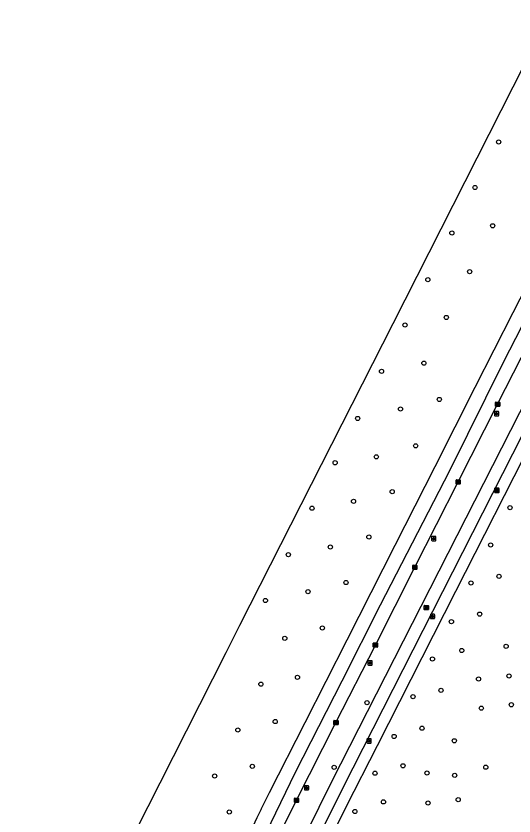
# Model space of a CAD drawing. Extents: x 161477 to 163040, y 383680 to 384868.
# Drawn here: x 161516.1 to 161633, y 384378 to 384565.8 of the extents above; entities that cross this region are included whole.
import ezdxf

# ---------------------------------------------------------------- set-up
doc = ezdxf.new("R2010")
doc.units = 0
for name, color, linetype in [('IMGEO_Boom', 7, 'Continuous'), ('IMGEO_Fietspad_gesloten', 7, 'Continuous'), ('IMGEO_Kolk', 7, 'Continuous'), ('IMGEO_Lichtpunt', 7, 'Continuous'), ('IMGEO_Rijbaan_lokaal_gesloten', 7, 'Continuous'), ('IMGEO_Rioolput', 7, 'Continuous'), ('IMGEO_Voetpad_open', 7, 'Continuous')]:
    doc.layers.add(name, color=color, linetype=linetype)

msp = doc.modelspace()

# ---------------------------------------------------------------- linework, layer by layer
at = {"layer": 'IMGEO_Boom'}
for centre in [(161629.41, 384536.26), (161623.86, 384525.58), (161627.99, 384516.59), (161618.43, 384514.88), (161622.59, 384505.81), (161612.79, 384503.94), (161617.12, 384495.07), (161607.41, 384493.28), (161611.86, 384484.34), (161601.92, 384482.43), (161615.48, 384475.82), (161606.37, 384473.56), (161596.31, 384471.36), (161609.91, 384464.93), (161600.68, 384462.35), (161591.02, 384460.96), (161604.43, 384454.18), (161595.35, 384451.9), (161585.6, 384450.28), (161632.08, 384450.42), (161598.95, 384443.53), (161589.91, 384441.18), (161627.53, 384441.67), (161580.04, 384439.39), (161629.48, 384434.3), (161593.57, 384432.84), (161622.92, 384432.74), (161584.64, 384430.71), (161574.67, 384428.62), (161624.96, 384425.43), (161618.32, 384423.67), (161588.03, 384422.18), (161579.2, 384419.74), (161620.75, 384416.89), (161631.16, 384417.87), (161613.86, 384414.9), (161582.17, 384410.57), (161624.69, 384410.19), (161631.82, 384410.91), (161573.6, 384408.98), (161615.88, 384407.52), (161609.32, 384406.03), (161598.49, 384404.63), (161632.4, 384404.15), (161625.34, 384403.35), (161576.96, 384400.2), (161568.18, 384398.23), (161611.41, 384398.64), (161604.87, 384396.71), (161619.02, 384395.69), (161571.58, 384389.68), (161590.79, 384389.46), (161606.94, 384389.82), (161626.39, 384389.49), (161562.73, 384387.41), (161600.38, 384388.07), (161612.6, 384388.12), (161619.1, 384387.59), (161602.36, 384381.35), (161612.82, 384381.07), (161619.92, 384381.88), (161566.18, 384378.99), (161595.66, 384379.09)]:
    msp.add_circle(centre, 0.489, dxfattribs=at)
at = {"layer": 'IMGEO_Fietspad_gesloten'}
for points in [[(161669.99, 384542.69), (161590.2, 384386.09), (161581.16, 384367.81)], [(161583.89, 384366.56), (161592.88, 384384.7), (161672.6, 384541.38)]]:
    msp.add_lwpolyline(points, dxfattribs=at)
at = {"layer": 'IMGEO_Kolk'}
for p, q in [((161628.65, 384474.27), (161628.65, 384475.12)), ((161628.73, 384475.2), (161629.58, 384475.2)), ((161629.58, 384474.2), (161628.73, 384474.2)), ((161629.14, 384474.98), (161629.16, 384474.98)), ((161629.16, 384474.42), (161629.14, 384474.42)), ((161629.65, 384475.12), (161629.65, 384474.27)), ((161619.41, 384456.03), (161619.41, 384456.88)), ((161619.48, 384456.96), (161620.33, 384456.96)), ((161619.89, 384456.73), (161619.92, 384456.73)), ((161620.41, 384456.88), (161620.41, 384456.03)), ((161620.33, 384455.95), (161619.48, 384455.95)), ((161619.92, 384456.18), (161619.89, 384456.18)), ((161609.24, 384436), (161609.24, 384436.85)), ((161609.31, 384436.93), (161610.17, 384436.93)), ((161609.73, 384436.7), (161609.75, 384436.7)), ((161609.75, 384436.15), (161609.73, 384436.15)), ((161610.24, 384436.85), (161610.24, 384436)), ((161610.17, 384435.92), (161609.31, 384435.92)), ((161599.98, 384417.73), (161599.98, 384418.58)), ((161600.06, 384418.66), (161600.91, 384418.66)), ((161600.91, 384417.66), (161600.06, 384417.66)), ((161600.47, 384418.44), (161600.5, 384418.44)), ((161600.49, 384417.88), (161600.47, 384417.88)), ((161600.98, 384418.58), (161600.98, 384417.73)), ((161590.72, 384399.54), (161590.72, 384400.39)), ((161590.79, 384400.46), (161591.65, 384400.46)), ((161591.72, 384400.39), (161591.72, 384399.54)), ((161591.65, 384399.46), (161590.79, 384399.46)), ((161591.23, 384399.68), (161591.2, 384399.68)), ((161591.21, 384400.24), (161591.23, 384400.24)), ((161581.46, 384381.31), (161581.46, 384382.17)), ((161581.53, 384382.24), (161582.39, 384382.24)), ((161581.95, 384382.02), (161581.97, 384382.02)), ((161582.46, 384382.17), (161582.46, 384381.31)), ((161582.39, 384381.24), (161581.53, 384381.24)), ((161581.97, 384381.46), (161581.94, 384381.46))]:
    msp.add_line(p, q, dxfattribs=at)
for points in [[(161628.65, 384474.27), (161628.65, 384475.12)], [(161628.73, 384475.2), (161629.58, 384475.2)], [(161629.58, 384474.2), (161628.73, 384474.2)], [(161628.97, 384474.9), (161629.1, 384474.9), (161629.1, 384474.75), (161629.22, 384474.9), (161629.39, 384474.9), (161629.24, 384474.75), (161629.4, 384474.5), (161629.24, 384474.5), (161629.16, 384474.66), (161629.1, 384474.59), (161629.1, 384474.5), (161628.97, 384474.5), (161628.97, 384474.9)], [(161629.65, 384475.12), (161629.65, 384474.27)], [(161619.41, 384456.03), (161619.41, 384456.88)], [(161619.48, 384456.96), (161620.33, 384456.96)], [(161619.73, 384456.65), (161619.85, 384456.65), (161619.85, 384456.5), (161619.98, 384456.65), (161620.14, 384456.65), (161620, 384456.5), (161620.15, 384456.25), (161620, 384456.25), (161619.91, 384456.42), (161619.85, 384456.35), (161619.85, 384456.25), (161619.73, 384456.25), (161619.73, 384456.65)], [(161620.41, 384456.88), (161620.41, 384456.03)], [(161620.33, 384455.95), (161619.48, 384455.95)], [(161609.24, 384436), (161609.24, 384436.85)], [(161609.31, 384436.93), (161610.17, 384436.93)], [(161609.56, 384436.62), (161609.68, 384436.62), (161609.68, 384436.47), (161609.81, 384436.62), (161609.98, 384436.62), (161609.83, 384436.47), (161609.98, 384436.22), (161609.83, 384436.22), (161609.75, 384436.39), (161609.68, 384436.32), (161609.68, 384436.22), (161609.56, 384436.22), (161609.56, 384436.62)], [(161610.24, 384436.85), (161610.24, 384436)], [(161610.17, 384435.92), (161609.31, 384435.92)], [(161599.98, 384417.73), (161599.98, 384418.58)], [(161600.06, 384418.66), (161600.91, 384418.66)], [(161600.91, 384417.66), (161600.06, 384417.66)], [(161600.3, 384418.36), (161600.43, 384418.36), (161600.43, 384418.2), (161600.56, 384418.36), (161600.72, 384418.36), (161600.57, 384418.21), (161600.73, 384417.96), (161600.57, 384417.96), (161600.49, 384418.12), (161600.43, 384418.05), (161600.43, 384417.96), (161600.3, 384417.96), (161600.3, 384418.36)], [(161600.98, 384418.58), (161600.98, 384417.73)], [(161590.72, 384399.54), (161590.72, 384400.39)], [(161590.79, 384400.46), (161591.65, 384400.46)], [(161591.72, 384400.39), (161591.72, 384399.54)], [(161591.65, 384399.46), (161590.79, 384399.46)], [(161591.04, 384400.16), (161591.16, 384400.16), (161591.16, 384400.01), (161591.29, 384400.16), (161591.46, 384400.16), (161591.31, 384400.01), (161591.46, 384399.76), (161591.31, 384399.76), (161591.23, 384399.93), (161591.16, 384399.86), (161591.16, 384399.76), (161591.04, 384399.76), (161591.04, 384400.16)], [(161581.46, 384381.31), (161581.46, 384382.17)], [(161581.53, 384382.24), (161582.39, 384382.24)], [(161581.78, 384381.94), (161581.9, 384381.94), (161581.9, 384381.79), (161582.03, 384381.94), (161582.2, 384381.94), (161582.05, 384381.79), (161582.2, 384381.54), (161582.05, 384381.54), (161581.97, 384381.7), (161581.9, 384381.64), (161581.9, 384381.54), (161581.78, 384381.54), (161581.78, 384381.94)], [(161582.46, 384382.17), (161582.46, 384381.31)], [(161582.39, 384381.24), (161581.53, 384381.24)]]:
    msp.add_lwpolyline(points, dxfattribs=at)
for centre, start, end in [((161628.73, 384475.12), 91.552, 178.448), ((161628.73, 384475.12), 91.552, 178.448), ((161628.73, 384474.27), 181.552, 268.448), ((161628.73, 384474.27), 181.552, 268.448), ((161629.58, 384475.12), 1.552, 88.448), ((161629.58, 384475.12), 1.552, 88.448), ((161629.58, 384474.27), 271.552, 358.448), ((161629.58, 384474.27), 271.552, 358.448), ((161619.48, 384456.88), 91.552, 178.448), ((161619.48, 384456.88), 91.552, 178.448), ((161620.33, 384456.88), 1.552, 88.448), ((161620.33, 384456.88), 1.552, 88.448), ((161619.48, 384456.03), 181.552, 268.448), ((161619.48, 384456.03), 181.552, 268.448), ((161620.33, 384456.03), 271.552, 358.448), ((161620.33, 384456.03), 271.552, 358.448), ((161609.32, 384436.85), 91.552, 178.448), ((161609.32, 384436.85), 91.552, 178.448), ((161609.32, 384436), 181.552, 268.448), ((161609.32, 384436), 181.552, 268.448), ((161610.16, 384436.85), 1.552, 88.448), ((161610.16, 384436.85), 1.552, 88.448), ((161610.16, 384436), 271.552, 358.448), ((161610.16, 384436), 271.552, 358.448), ((161600.06, 384418.58), 91.552, 178.448), ((161600.06, 384418.58), 91.552, 178.448), ((161600.06, 384417.73), 181.552, 268.448), ((161600.06, 384417.73), 181.552, 268.448), ((161600.91, 384418.58), 1.552, 88.448), ((161600.91, 384418.58), 1.552, 88.448), ((161600.91, 384417.73), 271.552, 358.448), ((161600.91, 384417.73), 271.552, 358.448), ((161590.8, 384400.39), 91.552, 178.448), ((161590.8, 384400.39), 91.552, 178.448), ((161591.64, 384400.39), 1.552, 88.448), ((161591.64, 384400.39), 1.552, 88.448), ((161590.8, 384399.54), 181.552, 268.448), ((161590.8, 384399.54), 181.552, 268.448), ((161591.64, 384399.54), 271.552, 358.448), ((161591.64, 384399.54), 271.552, 358.448), ((161581.54, 384382.16), 91.552, 178.448), ((161581.54, 384382.16), 91.552, 178.448), ((161582.38, 384382.16), 1.552, 88.448), ((161582.38, 384382.16), 1.552, 88.448), ((161581.54, 384381.31), 181.552, 268.448), ((161581.54, 384381.31), 181.552, 268.448), ((161582.38, 384381.31), 271.552, 358.448), ((161582.38, 384381.31), 271.552, 358.448)]:
    msp.add_arc(centre, 0.0765, start, end, dxfattribs=at)
for centre, major_axis, ratio, start_param, end_param in [((161629.14, 384474.7), (-0.387, 0.002), 0.722429, 4.712389, 7.853982), ((161629.16, 384474.7), (-0.39, 0.002), 0.717154, 1.570796, 4.712389), ((161619.89, 384456.45), (-0.387, 0.002), 0.722429, 4.712389, 7.853982), ((161619.92, 384456.45), (-0.39, 0.002), 0.717154, 1.570796, 4.712389), ((161609.73, 384436.42), (-0.387, 0.002), 0.722429, 4.712389, 7.853982), ((161609.75, 384436.42), (-0.39, 0.002), 0.717154, 1.570796, 4.712389), ((161600.47, 384418.16), (-0.387, 0.002), 0.722429, 4.712389, 7.853982), ((161600.49, 384418.16), (-0.39, 0.002), 0.717154, 1.570796, 4.712389), ((161591.21, 384399.96), (-0.387, 0.002), 0.722429, 4.712389, 7.853982), ((161591.23, 384399.96), (-0.39, 0.002), 0.717154, 1.570796, 4.712389), ((161581.95, 384381.74), (-0.387, 0.002), 0.722429, 4.712389, 7.853982), ((161581.97, 384381.74), (-0.39, 0.002), 0.717154, 1.570796, 4.712389)]:
    msp.add_ellipse(centre, major_axis=major_axis, ratio=ratio, start_param=start_param, end_param=end_param, dxfattribs=at)
at = {"layer": 'IMGEO_Lichtpunt'}
for p, q in [((161628.43, 384472.88), (161628.43, 384472.08)), ((161628.43, 384472.88), (161628.43, 384472.08)), ((161629.34, 384472.98), (161628.53, 384472.98)), ((161629.34, 384472.98), (161628.53, 384472.98)), ((161628.53, 384471.98), (161629.34, 384471.98)), ((161628.53, 384471.98), (161629.34, 384471.98)), ((161629.43, 384472.08), (161629.43, 384472.88)), ((161629.43, 384472.08), (161629.43, 384472.88)), ((161628.47, 384454.89), (161628.47, 384454.09)), ((161628.47, 384454.89), (161628.47, 384454.09)), ((161628.5, 384454.88), (161628.5, 384454.08)), ((161628.5, 384454.88), (161628.5, 384454.08)), ((161628.51, 384454.84), (161628.51, 384454.03)), ((161628.51, 384454.84), (161628.51, 384454.03)), ((161629.37, 384454.99), (161628.56, 384454.99)), ((161629.37, 384454.99), (161628.56, 384454.99)), ((161629.4, 384454.98), (161628.59, 384454.98)), ((161629.4, 384454.98), (161628.59, 384454.98)), ((161629.41, 384454.94), (161628.61, 384454.94)), ((161629.41, 384454.94), (161628.61, 384454.94)), ((161629.46, 384454.09), (161629.46, 384454.89)), ((161629.46, 384454.09), (161629.46, 384454.89)), ((161629.5, 384454.08), (161629.5, 384454.88)), ((161629.5, 384454.08), (161629.5, 384454.88)), ((161629.51, 384454.03), (161629.51, 384454.84)), ((161629.51, 384454.03), (161629.51, 384454.84)), ((161628.56, 384453.99), (161629.37, 384453.99)), ((161628.56, 384453.99), (161629.37, 384453.99)), ((161628.59, 384453.98), (161629.4, 384453.98)), ((161628.59, 384453.98), (161629.4, 384453.98)), ((161628.61, 384453.94), (161629.41, 384453.94)), ((161628.61, 384453.94), (161629.41, 384453.94)), ((161613.67, 384443.56), (161613.67, 384442.75)), ((161613.67, 384443.56), (161613.67, 384442.75)), ((161614.57, 384443.65), (161613.77, 384443.65)), ((161614.57, 384443.65), (161613.77, 384443.65)), ((161614.67, 384442.75), (161614.67, 384443.56)), ((161614.67, 384442.75), (161614.67, 384443.56)), ((161613.77, 384442.65), (161614.57, 384442.65)), ((161613.77, 384442.65), (161614.57, 384442.65)), ((161613.39, 384425.29), (161613.39, 384424.48)), ((161613.39, 384425.29), (161613.39, 384424.48)), ((161614.29, 384425.39), (161613.48, 384425.39)), ((161614.29, 384425.39), (161613.48, 384425.39)), ((161614.39, 384424.48), (161614.39, 384425.29)), ((161614.39, 384424.48), (161614.39, 384425.29)), ((161613.48, 384424.39), (161614.29, 384424.39)), ((161613.48, 384424.39), (161614.29, 384424.39)), ((161598.73, 384414.36), (161598.73, 384413.55)), ((161598.73, 384414.36), (161598.73, 384413.55)), ((161599.63, 384414.45), (161598.82, 384414.45)), ((161599.63, 384414.45), (161598.82, 384414.45)), ((161598.82, 384413.46), (161599.63, 384413.46)), ((161598.82, 384413.46), (161599.63, 384413.46)), ((161599.73, 384413.55), (161599.73, 384414.36)), ((161599.73, 384413.55), (161599.73, 384414.36)), ((161598.49, 384396.06), (161598.49, 384395.25)), ((161598.49, 384396.06), (161598.49, 384395.25)), ((161599.4, 384396.15), (161598.59, 384396.15)), ((161599.4, 384396.15), (161598.59, 384396.15)), ((161598.59, 384395.15), (161599.4, 384395.15)), ((161598.59, 384395.15), (161599.4, 384395.15)), ((161599.49, 384395.25), (161599.49, 384396.06)), ((161599.49, 384395.25), (161599.49, 384396.06)), ((161583.81, 384385.05), (161583.81, 384384.24)), ((161583.81, 384385.05), (161583.81, 384384.24)), ((161584.71, 384385.14), (161583.9, 384385.14)), ((161584.71, 384385.14), (161583.9, 384385.14)), ((161583.9, 384384.14), (161584.71, 384384.14)), ((161583.9, 384384.14), (161584.71, 384384.14)), ((161584.81, 384384.24), (161584.81, 384385.05)), ((161584.81, 384384.24), (161584.81, 384385.05))]:
    msp.add_line(p, q, dxfattribs=at)
for points in [[(161628.81, 384472.55), (161628.85, 384472.52), (161628.66, 384472.26), (161628.62, 384472.28), (161628.81, 384472.55)], [(161628.91, 384472.5), (161628.96, 384472.5), (161628.96, 384472.18), (161628.91, 384472.18), (161628.91, 384472.5)], [(161629.02, 384472.52), (161629.06, 384472.55), (161629.25, 384472.28), (161629.21, 384472.26), (161629.02, 384472.52)], [(161628.84, 384454.56), (161628.88, 384454.53), (161628.69, 384454.27), (161628.65, 384454.29), (161628.84, 384454.56)], [(161628.87, 384454.55), (161628.91, 384454.52), (161628.73, 384454.26), (161628.69, 384454.28), (161628.87, 384454.55)], [(161628.89, 384454.5), (161628.93, 384454.48), (161628.74, 384454.21), (161628.7, 384454.24), (161628.89, 384454.5)], [(161628.94, 384454.51), (161628.99, 384454.51), (161628.99, 384454.19), (161628.94, 384454.19), (161628.94, 384454.51)], [(161628.98, 384454.5), (161629.02, 384454.5), (161629.02, 384454.18), (161628.98, 384454.18), (161628.98, 384454.5)], [(161628.99, 384454.46), (161629.04, 384454.46), (161629.04, 384454.13), (161628.99, 384454.13), (161628.99, 384454.46)], [(161629.05, 384454.53), (161629.09, 384454.56), (161629.28, 384454.29), (161629.24, 384454.27), (161629.05, 384454.53)], [(161629.09, 384454.52), (161629.12, 384454.55), (161629.31, 384454.28), (161629.27, 384454.26), (161629.09, 384454.52)], [(161629.1, 384454.48), (161629.14, 384454.5), (161629.32, 384454.24), (161629.29, 384454.21), (161629.1, 384454.48)], [(161614.05, 384443.22), (161614.09, 384443.19), (161613.9, 384442.93), (161613.86, 384442.96), (161614.05, 384443.22)], [(161614.15, 384443.17), (161614.2, 384443.17), (161614.2, 384442.85), (161614.15, 384442.85), (161614.15, 384443.17)], [(161614.26, 384443.19), (161614.3, 384443.22), (161614.48, 384442.96), (161614.45, 384442.93), (161614.26, 384443.19)], [(161613.76, 384424.95), (161613.8, 384424.93), (161613.62, 384424.66), (161613.58, 384424.69), (161613.76, 384424.95)], [(161613.87, 384424.91), (161613.91, 384424.91), (161613.91, 384424.58), (161613.87, 384424.58), (161613.87, 384424.91)], [(161613.98, 384424.93), (161614.01, 384424.95), (161614.2, 384424.69), (161614.16, 384424.66), (161613.98, 384424.93)], [(161599.1, 384414.02), (161599.14, 384413.99), (161598.95, 384413.73), (161598.92, 384413.76), (161599.1, 384414.02)], [(161599.2, 384413.97), (161599.25, 384413.97), (161599.25, 384413.65), (161599.2, 384413.65), (161599.2, 384413.97)], [(161599.31, 384413.99), (161599.35, 384414.02), (161599.54, 384413.76), (161599.5, 384413.73), (161599.31, 384413.99)], [(161598.87, 384395.72), (161598.91, 384395.69), (161598.72, 384395.43), (161598.68, 384395.46), (161598.87, 384395.72)], [(161598.97, 384395.67), (161599.02, 384395.67), (161599.02, 384395.35), (161598.97, 384395.35), (161598.97, 384395.67)], [(161599.08, 384395.69), (161599.12, 384395.72), (161599.3, 384395.46), (161599.27, 384395.43), (161599.08, 384395.69)], [(161584.18, 384384.71), (161584.22, 384384.68), (161584.04, 384384.42), (161584, 384384.45), (161584.18, 384384.71)], [(161584.29, 384384.66), (161584.33, 384384.66), (161584.33, 384384.34), (161584.29, 384384.34), (161584.29, 384384.66)], [(161584.4, 384384.68), (161584.43, 384384.71), (161584.62, 384384.45), (161584.58, 384384.42), (161584.4, 384384.68)]]:
    msp.add_lwpolyline(points, dxfattribs=at)
for centre in [(161628.93, 384472.68), (161628.97, 384454.69), (161629, 384454.68), (161629.01, 384454.64), (161614.17, 384443.35), (161613.89, 384425.09), (161599.23, 384414.16), (161598.99, 384395.85), (161584.31, 384384.84)]:
    msp.add_circle(centre, 0.0994, dxfattribs=at)
for centre, start, end in [((161628.53, 384472.88), 90, 180), ((161628.53, 384472.88), 90, 180), ((161628.53, 384472.08), 180, 270), ((161628.53, 384472.08), 180, 270), ((161629.34, 384472.88), 0, 90), ((161629.34, 384472.88), 0, 90), ((161629.34, 384472.08), 270, 0), ((161629.34, 384472.08), 270, 360), ((161628.56, 384454.89), 90, 180), ((161628.56, 384454.89), 90, 180), ((161628.59, 384454.88), 90, 180), ((161628.59, 384454.88), 90, 180), ((161628.61, 384454.84), 90, 180), ((161628.61, 384454.84), 90, 180), ((161629.37, 384454.89), 0, 90), ((161629.37, 384454.89), 0, 90), ((161629.4, 384454.88), 0, 90), ((161629.4, 384454.88), 0, 90), ((161629.41, 384454.84), 0, 90), ((161629.41, 384454.84), 0, 90), ((161628.56, 384454.09), 180, 270), ((161628.56, 384454.09), 180, 270), ((161628.59, 384454.08), 180, 270), ((161628.59, 384454.08), 180, 270), ((161628.61, 384454.03), 180, 270), ((161628.61, 384454.03), 180, 270), ((161629.37, 384454.09), 270, 0), ((161629.37, 384454.09), 270, 360), ((161629.4, 384454.08), 270, 0), ((161629.4, 384454.08), 270, 360), ((161629.41, 384454.03), 270, 0), ((161629.41, 384454.03), 270, 360), ((161613.77, 384443.56), 90, 180), ((161613.77, 384443.56), 90, 180), ((161614.57, 384443.56), 0, 90), ((161614.57, 384443.56), 0, 90), ((161613.77, 384442.75), 180, 270), ((161613.77, 384442.75), 180, 270), ((161614.57, 384442.75), 270, 0), ((161614.57, 384442.75), 270, 360), ((161613.48, 384425.29), 90, 180), ((161613.48, 384425.29), 90, 180), ((161614.29, 384425.29), 0, 90), ((161614.29, 384425.29), 0, 90), ((161613.48, 384424.48), 180, 270), ((161613.48, 384424.48), 180, 270), ((161614.29, 384424.48), 270, 0), ((161614.29, 384424.48), 270, 360), ((161598.82, 384414.36), 90, 180), ((161598.82, 384414.36), 90, 180), ((161598.82, 384413.55), 180, 270), ((161598.82, 384413.55), 180, 270), ((161599.63, 384414.36), 0, 90), ((161599.63, 384414.36), 0, 90), ((161599.63, 384413.55), 270, 0), ((161599.63, 384413.55), 270, 360), ((161598.59, 384396.06), 90, 180), ((161598.59, 384396.06), 90, 180), ((161598.59, 384395.25), 180, 270), ((161598.59, 384395.25), 180, 270), ((161599.4, 384396.06), 0, 90), ((161599.4, 384396.06), 0, 90), ((161599.4, 384395.25), 270, 0), ((161599.4, 384395.25), 270, 360), ((161583.9, 384385.05), 90, 180), ((161583.9, 384385.05), 90, 180), ((161583.9, 384384.24), 180, 270), ((161583.9, 384384.24), 180, 270), ((161584.71, 384385.05), 0, 90), ((161584.71, 384385.05), 0, 90), ((161584.71, 384384.24), 270, 0), ((161584.71, 384384.24), 270, 360)]:
    msp.add_arc(centre, 0.0946, start, end, dxfattribs=at)
at = {"layer": 'IMGEO_Rijbaan_lokaal_gesloten'}
for points in [[(161538.57, 384363.44), (161549.93, 384385.83), (161565.44, 384416.38), (161568.68, 384422.83), (161604.62, 384493.66), (161641.25, 384565.84)], [(161573.68, 384379.65), (161575.64, 384383.52), (161583.99, 384399.96), (161593.84, 384419.36), (161605.12, 384441.63), (161614.5, 384460.09), (161623.92, 384478.68), (161632.85, 384496.23), (161642.64, 384515.52), (161650.62, 384531.23), (161660.76, 384551.15)], [(161663.42, 384548.94), (161657.8, 384538.01), (161648.79, 384520.09), (161630.55, 384484.68), (161617.89, 384459.04), (161601.58, 384427.49), (161592.56, 384409.68), (161581.62, 384388.22), (161571.32, 384366.87), (161561.45, 384344.98), (161553.29, 384325.98), (161546.74, 384307.42), (161540.41, 384288.1), (161533.76, 384265.25), (161527.96, 384241.64), (161523.03, 384218.46), (161519.6, 384196.57), (161517.26, 384179.7), (161516.11, 384168.53)], [(161578.65, 384375.1), (161581.96, 384381.74), (161591.22, 384399.96), (161600.48, 384418.16), (161609.74, 384436.42), (161619.91, 384456.45), (161629.15, 384474.7), (161638.43, 384492.93), (161648.15, 384511.92), (161657.4, 384530.3), (161665.28, 384545.89), (161665.83, 384546.95)]]:
    msp.add_lwpolyline(points, dxfattribs=at)
msp.add_arc((162304.83, 384021.35), 814.23, 153.89309, 156.46668, dxfattribs=at)
at = {"layer": 'IMGEO_Rioolput'}
for p, q in [((161611.91, 384426.54), (161611.91, 384427.39)), ((161611.98, 384427.46), (161612.84, 384427.46)), ((161612.4, 384427.24), (161612.42, 384427.24)), ((161612.42, 384426.68), (161612.4, 384426.68)), ((161612.91, 384427.39), (161612.91, 384426.54)), ((161612.84, 384426.46), (161611.98, 384426.46))]:
    msp.add_line(p, q, dxfattribs=at)
for points in [[(161611.91, 384426.54), (161611.91, 384427.39)], [(161611.98, 384427.46), (161612.84, 384427.46)], [(161612.5, 384427.16), (161612.25, 384427.16), (161612.25, 384426.76)], [(161612.25, 384426.76), (161612.37, 384426.76), (161612.37, 384426.93), (161612.38, 384426.93)], [(161612.43, 384427.08), (161612.37, 384427.08), (161612.37, 384427)], [(161612.37, 384427), (161612.42, 384427)], [(161612.43, 384426.9), (161612.5, 384426.76), (161612.64, 384426.76), (161612.57, 384426.89)], [(161612.91, 384427.39), (161612.91, 384426.54)], [(161612.84, 384426.46), (161611.98, 384426.46)]]:
    msp.add_lwpolyline(points, dxfattribs=at)
for centre, radius, start, end in [((161611.99, 384427.39), 0.0765, 91.552, 178.448), ((161611.99, 384427.39), 0.0765, 91.552, 178.448), ((161612.38, 384426.87), 0.0533, 26.0293, 88.6989), ((161612.41, 384427.19), 0.19, 274.7715, 282.9687), ((161612.43, 384426.99), 0.0964, 77.0061, 93.1865), ((161612.45, 384427.04), 0.0378, 276.6634, 79.6772), ((161612.5, 384427.05), 0.109, 350.3612, 89.416), ((161612.5, 384427.05), 0.112, 277.5842, 350.9817), ((161612.48, 384426.84), 0.108, 29.5134, 73.7905), ((161612.83, 384427.39), 0.0765, 1.552, 88.448), ((161612.83, 384427.39), 0.0765, 1.552, 88.448), ((161611.99, 384426.54), 0.0765, 181.552, 268.448), ((161611.99, 384426.54), 0.0765, 181.552, 268.448), ((161612.83, 384426.54), 0.0765, 271.552, 358.448), ((161612.83, 384426.54), 0.0765, 271.552, 358.448)]:
    msp.add_arc(centre, radius, start, end, dxfattribs=at)
for centre, major_axis, ratio, start_param, end_param in [((161612.4, 384426.96), (-0.387, 0.002), 0.722429, 4.712389, 7.853982), ((161612.42, 384426.96), (-0.39, 0.002), 0.717154, 1.570796, 4.712389)]:
    msp.add_ellipse(centre, major_axis=major_axis, ratio=ratio, start_param=start_param, end_param=end_param, dxfattribs=at)
at = {"layer": 'IMGEO_Voetpad_open'}
msp.add_lwpolyline([(161587.08, 384366.96), (161593.69, 384380.34), (161600.95, 384394.61), (161619.35, 384430.85), (161637.59, 384466.69), (161660.18, 384511.16), (161676.74, 384543.79)], dxfattribs=at)

doc.saveas('drawing.dxf')
